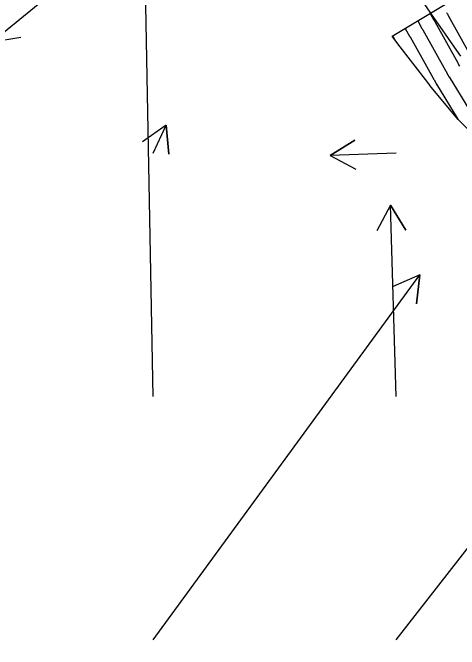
# Model space of a CAD drawing. Extents: x 954385 to 988206, y 1868364 to 1924553.
# Drawn here: x 957628.3 to 957720.1, y 1919767 to 1919897.8 of the extents above; entities that cross this region are included whole.
import ezdxf

# ---------------------------------------------------------------- set-up
doc = ezdxf.new("R2010")
doc.units = 0
for name, color, linetype in [('Default', 7, 'Continuous'), ('Perimeter', 7, 'Continuous'), ('Proposed Fill', 7, 'Continuous'), ('Slopes', 7, 'Continuous')]:
    doc.layers.add(name, color=color, linetype=linetype)

msp = doc.modelspace()

# ---------------------------------------------------------------- linework, layer by layer
for points in [[(957720.18, 1919886.86), (957720.02, 1919887.14), (957719.98, 1919887.21), (957719.95, 1919887.28), (957719.91, 1919887.35), (957719.87, 1919887.42), (957715.18, 1919895.8), (957715.12, 1919895.91), (957715.06, 1919896.01), (957715, 1919896.12), (957714.94, 1919896.22), (957714.1, 1919897.7)], [(957717.47, 1919897.84), (957717.55, 1919897.7), (957717.63, 1919897.56), (957717.71, 1919897.42), (957717.79, 1919897.28), (957722.47, 1919888.92)], [(957711.53, 1919896.15), (957712.41, 1919894.6), (957712.45, 1919894.53), (957712.49, 1919894.46), (957712.53, 1919894.39), (957712.57, 1919894.32), (957717.27, 1919885.92), (957717.33, 1919885.82), (957717.38, 1919885.73), (957717.43, 1919885.64), (957717.48, 1919885.55), (957717.74, 1919885.07), (957717.76, 1919885.03), (957717.78, 1919884.99), (957717.8, 1919884.96), (957717.82, 1919884.92), (957717.9, 1919884.77), (957717.92, 1919884.74), (957717.94, 1919884.7), (957717.96, 1919884.66), (957717.98, 1919884.63), (957722.17, 1919877.76)], [(957708.96, 1919894.6), (957709.88, 1919892.98), (957709.9, 1919892.95), (957709.92, 1919892.92), (957709.94, 1919892.88), (957709.96, 1919892.85), (957714.7, 1919884.37), (957714.76, 1919884.28), (957714.81, 1919884.19), (957714.86, 1919884.09), (957714.91, 1919884), (957715.3, 1919883.28), (957715.32, 1919883.24), (957715.35, 1919883.19), (957715.35, 1919883.18), (957715.36, 1919883.17), (957715.36, 1919883.16), (957715.37, 1919883.15), (957719.76, 1919875.94)], [(957706.39, 1919893.06), (957706.92, 1919892.12)]]:
    msp.add_lwpolyline(points)
at = {"layer": 'Default'}
msp.add_arc((956871.6, 1919501.22), 996.45, 12.64806, 34.07507, dxfattribs=at)
at = {"layer": 'Perimeter'}
for points in [[(957763.21, 1919766.4), (957762.86, 1919769.16), (957761.41, 1919779.44), (957761.32, 1919786.47), (957761.61, 1919787.79), (957766.78, 1919801.61), (957764.73, 1919805.22), (957761.99, 1919810.4), (957757.31, 1919819.23), (957756.45, 1919820.84), (957753.17, 1919826.7), (957750.24, 1919831.83), (957748.34, 1919835.46), (957743.47, 1919844.04), (957738.19, 1919851.87), (957732.58, 1919860.17), (957730.25, 1919863.76), (957727.12, 1919868.56), (957719.83, 1919875.86), (957714.3, 1919882.54), (957713.62, 1919883.47), (957707.44, 1919891.42), (957706.28, 1919892.99), (957740.58, 1919913.64)], [(957720.41, 1919888.86), (957719.58, 1919890.04), (957716.15, 1919894.97), (957714.97, 1919896.65), (957712.76, 1919899.9)]]:
    msp.add_lwpolyline(points, dxfattribs=at)
at = {"layer": 'Proposed Fill'}
msp.add_lwpolyline([(957766.78, 1919801.61), (957764.73, 1919805.22), (957761.99, 1919810.4), (957757.31, 1919819.23), (957756.45, 1919820.84), (957753.17, 1919826.7), (957750.24, 1919831.83), (957748.34, 1919835.46), (957743.41, 1919844.14), (957743.79, 1919843.56), (957738.19, 1919851.87), (957732.58, 1919860.17), (957730.25, 1919863.76), (957727.12, 1919868.56), (957719.83, 1919875.86), (957714.3, 1919882.54), (957713.62, 1919883.47), (957707.44, 1919891.42), (957706.28, 1919892.99)], dxfattribs=at)
at = {"layer": 'Slopes'}
for points in [[(957657.13, 1919818.93), (957655.14, 1919924.96), (957658.24, 1919919.82), (957655.14, 1919924.96), (957652.24, 1919919.71)], [(957657.13, 1919918.93), (957624.05, 1919891.83), (957626.17, 1919897.44), (957624.05, 1919891.83), (957629.97, 1919892.8)], [(957657.13, 1919868.93), (957659.85, 1919874.73), (957660.36, 1919868.75), (957659.85, 1919874.73), (957654.93, 1919871.3)], [(957707.13, 1919868.93), (957693.54, 1919868.5), (957698.64, 1919871.66), (957693.54, 1919868.5), (957698.83, 1919865.67)], [(957707.13, 1919818.93), (957705.95, 1919858.26), (957709.1, 1919853.16), (957705.95, 1919858.26), (957703.11, 1919852.98)], [(957707.13, 1919768.93), (957768.97, 1919848.2), (957768.14, 1919842.25), (957768.97, 1919848.2), (957763.4, 1919845.94)], [(957657.13, 1919768.93), (957711.96, 1919843.98), (957711.32, 1919838.01), (957711.96, 1919843.98), (957706.47, 1919841.55)]]:
    msp.add_lwpolyline(points, dxfattribs=at)

doc.saveas('drawing.dxf')
